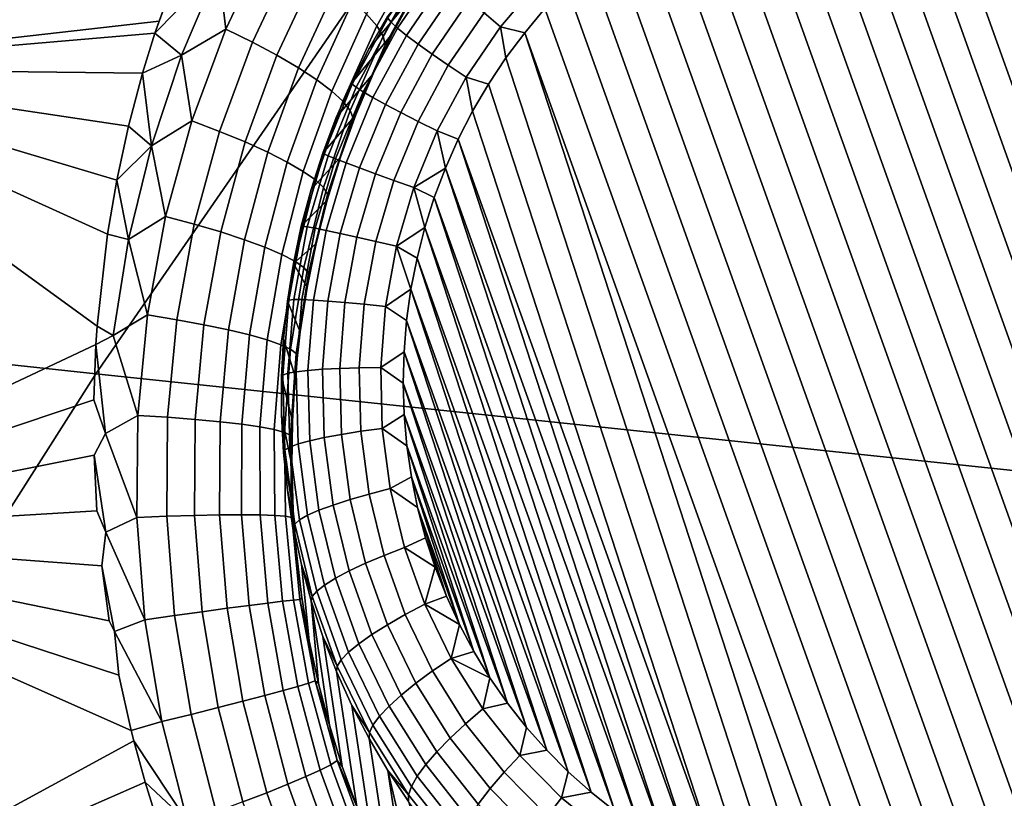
# Model space of a CAD drawing. Header units: metres. Extents: x -240 to 45, y -77 to 27.
# Tile 254 of 656: x -222.084 to -220.908, y 11.729 to 12.659. Entities that reach past the tile are written whole.
import ezdxf

# ---------------------------------------------------------------- set-up
doc = ezdxf.new("R2010")
doc.units = ezdxf.units.M
doc.layers.add('solid_102011X2', color=7, linetype='CONTINUOUS')

msp = doc.modelspace()

# ---------------------------------------------------------------- linework, layer by layer
at = {"layer": 'solid_102011X2'}
for points in [[(-221.817749, 12.882273, 273.739288), (-222.41478, 12.600269, 273.890045), (-222.76268, 12.947551, 273.888885), (-222.079865, 13.270885, 273.717346)], [(-221.577713, 12.83721, 297.343719), (-222.945587, 12.992463, 295.649323), (-223.368759, 12.383484, 295.929321), (-221.99292, 12.235579, 297.624512)], [(-221.870087, 12.777346, 273.764038), (-222.41478, 12.600269, 273.890045), (-221.817749, 12.882273, 273.739288)], [(-221.079605, 12.878542, 272.345306), (-220.66153, 11.710969, 272.12796), (-220.692184, 11.690645, 272.134918), (-221.115204, 12.87207, 272.354828)], [(-221.043549, 12.882897, 272.335449), (-220.631882, 11.73319, 272.121429), (-220.66153, 11.710969, 272.12796), (-221.079605, 12.878542, 272.345306)], [(-221.007324, 12.885077, 272.325348), (-220.603455, 11.757158, 272.115417), (-220.631882, 11.73319, 272.121429), (-221.043549, 12.882897, 272.335449)], [(-220.970978, 12.885069, 272.315033), (-220.576309, 11.782855, 272.109863), (-220.603455, 11.757158, 272.115417), (-221.007324, 12.885077, 272.325348)], [(-220.934784, 12.882864, 272.304596), (-220.550644, 11.81008, 272.104919), (-220.576309, 11.782855, 272.109863), (-220.970978, 12.885069, 272.315033)], [(-220.898773, 12.878467, 272.294006), (-220.526505, 11.838807, 272.100494), (-220.550644, 11.81008, 272.104919), (-220.934784, 12.882864, 272.304596)], [(-221.115204, 12.87207, 272.354828), (-220.692184, 11.690645, 272.134918), (-220.723755, 11.672229, 272.142334), (-221.150314, 12.863516, 272.364075)], [(-221.218277, 12.8405, 272.381409), (-221.184647, 12.853002, 272.372925), (-220.755981, 11.65582, 272.150085), (-220.78891, 11.641396, 272.158203)], [(-221.150314, 12.863516, 272.364075), (-220.723755, 11.672229, 272.142334), (-220.755981, 11.65582, 272.150085), (-221.184647, 12.853002, 272.372925)], [(-220.195267, 12.683364, 299.025146), (-221.577713, 12.83721, 297.343719), (-221.99292, 12.235579, 297.624512), (-220.602859, 12.089073, 299.306305)], [(-221.251221, 12.826075, 272.389526), (-221.218277, 12.8405, 272.381409), (-220.78891, 11.641396, 272.158203), (-220.82254, 11.628894, 272.166687)], [(-220.856888, 11.61838, 272.175507), (-221.283447, 12.809666, 272.397278), (-221.251221, 12.826075, 272.389526), (-220.82254, 11.628894, 272.166687)], [(-220.891998, 11.609825, 272.184753), (-221.315018, 12.79125, 272.404663), (-221.283447, 12.809666, 272.397278), (-220.856888, 11.61838, 272.175507)], [(-220.927597, 11.603354, 272.194305), (-221.345657, 12.770926, 272.411621), (-221.315018, 12.79125, 272.404663), (-220.891998, 11.609825, 272.184753)], [(-221.870087, 12.777346, 273.764038), (-221.895081, 12.717743, 273.776825), (-222.41478, 12.600269, 273.890045)], [(-220.963654, 11.598998, 272.204163), (-221.37532, 12.748705, 272.418152), (-221.345657, 12.770926, 272.411621), (-220.927597, 11.603354, 272.194305)], [(-221.84639, 12.720189, 273.763672), (-221.922211, 12.642408, 273.791687), (-221.895081, 12.717743, 273.776825), (-221.876373, 12.74765, 273.769196)], [(-221.84639, 12.720189, 273.763672), (-221.788406, 12.752219, 273.7388), (-221.837784, 12.647459, 273.763397)], [(-221.758087, 12.733479, 273.721252), (-221.805878, 12.631754, 273.745697), (-221.837784, 12.647459, 273.763397), (-221.788406, 12.752219, 273.7388)], [(-221.609543, 12.736597, 273.550812), (-221.657379, 12.651144, 273.575714), (-221.669434, 12.665095, 273.610901), (-221.620209, 12.752103, 273.585785)], [(-220.999863, 11.596819, 272.214233), (-221.403748, 12.724737, 272.424194), (-221.37532, 12.748705, 272.418152), (-220.963654, 11.598998, 272.204163)], [(-221.603287, 12.72324, 273.513916), (-221.649918, 12.638979, 273.538635), (-221.657379, 12.651144, 273.575714), (-221.609543, 12.736597, 273.550812)], [(-221.730576, 12.715081, 273.69928), (-221.776779, 12.616225, 273.723511), (-221.805878, 12.631754, 273.745697), (-221.758087, 12.733479, 273.721252)], [(-221.585541, 12.734122, 273.427948), (-221.644272, 12.663181, 272.641785), (-221.666824, 12.623809, 272.644836), (-221.613129, 12.688922, 273.442078)], [(-221.601547, 12.712268, 273.475769), (-221.647156, 12.628813, 273.500336), (-221.649918, 12.638979, 273.538635), (-221.603287, 12.72324, 273.513916)], [(-221.643997, 12.660472, 272.612823), (-221.593552, 12.734433, 272.604797), (-221.590485, 12.728382, 272.576508), (-221.640121, 12.655618, 272.584412)], [(-221.640121, 12.655618, 272.584412), (-221.590485, 12.728382, 272.576508), (-221.584106, 12.719967, 272.549377), (-221.632706, 12.648721, 272.557129)], [(-221.529251, 12.666897, 272.463593), (-221.480301, 12.72459, 272.45459), (-221.462662, 12.705547, 272.441437), (-221.509644, 12.650183, 272.450073)], [(-221.036224, 11.596827, 272.224548), (-221.430893, 12.69904, 272.429718), (-221.403748, 12.724737, 272.424194), (-220.999863, 11.596819, 272.214233)], [(-221.895081, 12.717743, 273.776825), (-221.917389, 12.656819, 273.788971), (-222.41478, 12.600269, 273.890045)], [(-221.890564, 12.6163, 273.786102), (-221.922211, 12.642408, 273.791687), (-221.84639, 12.720189, 273.763672)], [(-221.895081, 12.717743, 273.776825), (-221.922211, 12.642408, 273.791687), (-221.917389, 12.656819, 273.788971)], [(-221.890564, 12.6163, 273.786102), (-221.84639, 12.720189, 273.763672), (-221.837784, 12.647459, 273.763397)], [(-221.70636, 12.697347, 273.673248), (-221.751022, 12.601146, 273.697296), (-221.776779, 12.616225, 273.723511), (-221.730576, 12.715081, 273.69928)], [(-221.647156, 12.628813, 273.500336), (-221.601547, 12.712268, 273.475769), (-221.613129, 12.688922, 273.442078), (-221.638504, 12.64223, 273.455841)], [(-221.632706, 12.648721, 272.557129), (-221.584106, 12.719967, 272.549377), (-221.57457, 12.709367, 272.524017), (-221.621933, 12.639927, 272.531586)], [(-221.621933, 12.639927, 272.531586), (-221.57457, 12.709367, 272.524017), (-221.562057, 12.696805, 272.500977), (-221.608032, 12.629422, 272.508301)], [(-221.509644, 12.650183, 272.450073), (-221.462662, 12.705547, 272.441437), (-221.456558, 12.671815, 272.434692), (-221.480698, 12.643088, 272.439087)], [(-221.685852, 12.680586, 273.643616), (-221.729034, 12.58678, 273.66748), (-221.751022, 12.601146, 273.697296), (-221.70636, 12.697347, 273.673248)], [(-221.613129, 12.688922, 273.442078), (-221.666824, 12.623809, 272.644836), (-221.687317, 12.583278, 272.647217), (-221.638504, 12.64223, 273.455841)], [(-221.608032, 12.629422, 272.508301), (-221.562057, 12.696805, 272.500977), (-221.546844, 12.682548, 272.480682), (-221.591263, 12.617429, 272.487762)], [(-221.072418, 11.599031, 272.234985), (-221.456558, 12.671815, 272.434692), (-221.430893, 12.69904, 272.429718), (-221.036224, 11.596827, 272.224548)], [(-221.669434, 12.665095, 273.610901), (-221.711197, 12.57338, 273.634613), (-221.729034, 12.58678, 273.66748), (-221.685852, 12.680586, 273.643616)], [(-221.591263, 12.617429, 272.487762), (-221.546844, 12.682548, 272.480682), (-221.529251, 12.666897, 272.463593), (-221.572021, 12.604201, 272.470428)], [(-221.657379, 12.651144, 273.575714), (-221.697845, 12.561179, 273.599213), (-221.711197, 12.57338, 273.634613), (-221.669434, 12.665095, 273.610901)], [(-221.572021, 12.604201, 272.470428), (-221.529251, 12.666897, 272.463593), (-221.509644, 12.650183, 272.450073), (-221.55069, 12.590018, 272.456635)], [(-221.108429, 11.603429, 272.245575), (-221.480698, 12.643088, 272.439087), (-221.456558, 12.671815, 272.434692), (-221.072418, 11.599031, 272.234985)], [(-221.917389, 12.656819, 273.788971), (-221.922211, 12.642408, 273.791687), (-222.41478, 12.600269, 273.890045)], [(-221.643997, 12.660472, 272.612823), (-221.686554, 12.581478, 272.618225), (-221.666824, 12.623809, 272.644836), (-221.644272, 12.663181, 272.641785)], [(-221.686554, 12.581478, 272.618225), (-221.643997, 12.660472, 272.612823), (-221.640121, 12.655618, 272.584412), (-221.681976, 12.577902, 272.589722)], [(-221.681976, 12.577902, 272.589722), (-221.640121, 12.655618, 272.584412), (-221.632706, 12.648721, 272.557129), (-221.673706, 12.572626, 272.562317)], [(-221.922211, 12.642408, 273.791687), (-221.936996, 12.594606, 273.800415), (-222.41478, 12.600269, 273.890045)], [(-221.890564, 12.6163, 273.786102), (-221.936996, 12.594606, 273.800415), (-221.922211, 12.642408, 273.791687)], [(-221.890564, 12.6163, 273.786102), (-221.837784, 12.647459, 273.763397), (-221.878311, 12.537687, 273.785858)], [(-221.805878, 12.631754, 273.745697), (-221.845078, 12.525174, 273.768036), (-221.878311, 12.537687, 273.785858), (-221.837784, 12.647459, 273.763397)], [(-221.638504, 12.64223, 273.455841), (-221.687317, 12.583278, 272.647217), (-221.705688, 12.541708, 272.648895), (-221.661575, 12.594158, 273.469238)], [(-221.649918, 12.638979, 273.538635), (-221.689209, 12.550394, 273.561981), (-221.697845, 12.561179, 273.599213), (-221.657379, 12.651144, 273.575714)], [(-221.673706, 12.572626, 272.562317), (-221.632706, 12.648721, 272.557129), (-221.621933, 12.639927, 272.531586), (-221.661896, 12.565762, 272.536652)], [(-221.647156, 12.628813, 273.500336), (-221.638504, 12.64223, 273.455841), (-221.661575, 12.594158, 273.469238)], [(-221.55069, 12.590018, 272.456635), (-221.509644, 12.650183, 272.450073), (-221.503159, 12.61307, 272.442932), (-221.523911, 12.581791, 272.446167)], [(-221.509644, 12.650183, 272.450073), (-221.480698, 12.643088, 272.439087), (-221.503159, 12.61307, 272.442932)], [(-221.179047, 11.61868, 272.266907), (-221.503159, 12.61307, 272.442932), (-221.480698, 12.643088, 272.439087), (-221.143967, 11.609982, 272.256226)], [(-221.108429, 11.603429, 272.245575), (-221.143967, 11.609982, 272.256226), (-221.480698, 12.643088, 272.439087)], [(-221.776779, 12.616225, 273.723511), (-221.814636, 12.512688, 273.745758), (-221.845078, 12.525174, 273.768036), (-221.805878, 12.631754, 273.745697)], [(-221.647156, 12.628813, 273.500336), (-221.685425, 12.541212, 273.523499), (-221.689209, 12.550394, 273.561981), (-221.649918, 12.638979, 273.538635)], [(-221.661896, 12.565762, 272.536652), (-221.621933, 12.639927, 272.531586), (-221.608032, 12.629422, 272.508301), (-221.646805, 12.557454, 272.513214)], [(-221.646805, 12.557454, 272.513214), (-221.608032, 12.629422, 272.508301), (-221.591263, 12.617429, 272.487762), (-221.628738, 12.547878, 272.492493)], [(-221.686554, 12.581478, 272.618225), (-221.687317, 12.583278, 272.647217), (-221.666824, 12.623809, 272.644836)], [(-221.685425, 12.541212, 273.523499), (-221.647156, 12.628813, 273.500336), (-221.661575, 12.594158, 273.469238), (-221.682297, 12.544884, 273.482117)], [(-221.628738, 12.547878, 272.492493), (-221.591263, 12.617429, 272.487762), (-221.572021, 12.604201, 272.470428), (-221.608093, 12.537239, 272.474976)], [(-221.926498, 12.508111, 273.806366), (-221.936996, 12.594606, 273.800415), (-221.890564, 12.6163, 273.786102)], [(-221.926498, 12.508111, 273.806366), (-221.890564, 12.6163, 273.786102), (-221.878311, 12.537687, 273.785858)], [(-221.751022, 12.601146, 273.697296), (-221.787521, 12.500447, 273.719421), (-221.814636, 12.512688, 273.745758), (-221.776779, 12.616225, 273.723511)], [(-221.21347, 11.629476, 272.277557), (-221.523911, 12.581791, 272.446167), (-221.503159, 12.61307, 272.442932), (-221.179047, 11.61868, 272.266907)], [(-221.992722, 12.27094, 273.84494), (-222.476105, 12.043186, 273.965607), (-222.41478, 12.600269, 273.890045), (-221.991272, 12.292542, 273.842743)], [(-221.978989, 12.402344, 273.829895), (-221.991272, 12.292542, 273.842743), (-222.41478, 12.600269, 273.890045)], [(-221.967834, 12.467211, 273.820923), (-221.978989, 12.402344, 273.829895), (-222.41478, 12.600269, 273.890045)], [(-221.953812, 12.531393, 273.811066), (-221.967834, 12.467211, 273.820923), (-222.41478, 12.600269, 273.890045)], [(-221.936996, 12.594606, 273.800415), (-221.953812, 12.531393, 273.811066), (-222.41478, 12.600269, 273.890045)], [(-221.926498, 12.508111, 273.806366), (-221.953812, 12.531393, 273.811066), (-221.936996, 12.594606, 273.800415)], [(-221.729034, 12.58678, 273.66748), (-221.764221, 12.488667, 273.689453), (-221.787521, 12.500447, 273.719421), (-221.751022, 12.601146, 273.697296)], [(-221.661575, 12.594158, 273.469238), (-221.705688, 12.541708, 272.648895), (-221.721878, 12.499222, 272.649902), (-221.682297, 12.544884, 273.482117)], [(-221.608093, 12.537239, 272.474976), (-221.572021, 12.604201, 272.470428), (-221.55069, 12.590018, 272.456635), (-221.585312, 12.525759, 272.460999)], [(-221.711197, 12.57338, 273.634613), (-221.745132, 12.477554, 273.656433), (-221.764221, 12.488667, 273.689453), (-221.729034, 12.58678, 273.66748)], [(-221.686554, 12.581478, 272.618225), (-221.720718, 12.498376, 272.62088), (-221.705688, 12.541708, 272.648895), (-221.687317, 12.583278, 272.647217)], [(-221.585312, 12.525759, 272.460999), (-221.55069, 12.590018, 272.456635), (-221.542877, 12.549396, 272.448792), (-221.560028, 12.515944, 272.450836)], [(-221.55069, 12.590018, 272.456635), (-221.523911, 12.581791, 272.446167), (-221.542877, 12.549396, 272.448792)], [(-221.697845, 12.561179, 273.599213), (-221.730591, 12.467304, 273.620911), (-221.745132, 12.477554, 273.656433), (-221.711197, 12.57338, 273.634613)], [(-221.720718, 12.498376, 272.62088), (-221.686554, 12.581478, 272.618225), (-221.681976, 12.577902, 272.589722), (-221.715591, 12.496145, 272.592316)], [(-221.715591, 12.496145, 272.592316), (-221.681976, 12.577902, 272.589722), (-221.673706, 12.572626, 272.562317), (-221.706619, 12.492575, 272.56488)], [(-221.706619, 12.492575, 272.56488), (-221.673706, 12.572626, 272.562317), (-221.661896, 12.565762, 272.536652), (-221.69397, 12.48774, 272.539124)], [(-221.247208, 11.642347, 272.288239), (-221.542877, 12.549396, 272.448792), (-221.523911, 12.581791, 272.446167), (-221.21347, 11.629476, 272.277557)], [(-221.689209, 12.550394, 273.561981), (-221.720856, 12.458096, 273.583496), (-221.730591, 12.467304, 273.620911), (-221.697845, 12.561179, 273.599213)], [(-221.69397, 12.48774, 272.539124), (-221.661896, 12.565762, 272.536652), (-221.646805, 12.557454, 272.513214), (-221.677917, 12.481744, 272.515625)], [(-221.685425, 12.541212, 273.523499), (-221.716095, 12.45009, 273.544861), (-221.720856, 12.458096, 273.583496), (-221.689209, 12.550394, 273.561981)], [(-221.677917, 12.481744, 272.515625), (-221.646805, 12.557454, 272.513214), (-221.628738, 12.547878, 272.492493), (-221.658813, 12.474712, 272.494843)], [(-221.658813, 12.474712, 272.494843), (-221.628738, 12.547878, 272.492493), (-221.608093, 12.537239, 272.474976), (-221.637054, 12.466795, 272.477234)], [(-221.247208, 11.642347, 272.288239), (-221.560028, 12.515944, 272.450836), (-221.542877, 12.549396, 272.448792)], [(-221.926498, 12.508111, 273.806366), (-221.878311, 12.537687, 273.785858), (-221.909561, 12.423645, 273.805695)], [(-221.845078, 12.525174, 273.768036), (-221.875275, 12.414461, 273.787842), (-221.909561, 12.423645, 273.805695), (-221.878311, 12.537687, 273.785858)], [(-221.682297, 12.544884, 273.482117), (-221.721878, 12.499222, 272.649902), (-221.73584, 12.455941, 272.650208), (-221.700592, 12.494533, 273.494476)], [(-221.720718, 12.498376, 272.62088), (-221.721878, 12.499222, 272.649902), (-221.705688, 12.541708, 272.648895)], [(-221.685425, 12.541212, 273.523499), (-221.700592, 12.494533, 273.494476), (-221.716095, 12.45009, 273.544861)], [(-221.685425, 12.541212, 273.523499), (-221.682297, 12.544884, 273.482117), (-221.700592, 12.494533, 273.494476)], [(-221.637054, 12.466795, 272.477234), (-221.608093, 12.537239, 272.474976), (-221.585312, 12.525759, 272.460999), (-221.613098, 12.458159, 272.463165)], [(-221.926498, 12.508111, 273.806366), (-221.967834, 12.467211, 273.820923), (-221.953812, 12.531393, 273.811066)], [(-221.814636, 12.512688, 273.745758), (-221.843735, 12.405172, 273.765533), (-221.875275, 12.414461, 273.787842), (-221.845078, 12.525174, 273.768036)], [(-221.613098, 12.458159, 272.463165), (-221.585312, 12.525759, 272.460999), (-221.575287, 12.481544, 272.45224)], [(-221.585312, 12.525759, 272.460999), (-221.560028, 12.515944, 272.450836), (-221.575287, 12.481544, 272.45224)], [(-221.787521, 12.500447, 273.719421), (-221.815506, 12.39594, 273.739136), (-221.843735, 12.405172, 273.765533), (-221.814636, 12.512688, 273.745758)], [(-221.280121, 11.657257, 272.298828), (-221.575287, 12.481544, 272.45224), (-221.560028, 12.515944, 272.450836)], [(-221.247208, 11.642347, 272.288239), (-221.280121, 11.657257, 272.298828), (-221.560028, 12.515944, 272.450836)], [(-221.953796, 12.39629, 273.824127), (-221.967834, 12.467211, 273.820923), (-221.926498, 12.508111, 273.806366)], [(-221.953796, 12.39629, 273.824127), (-221.926498, 12.508111, 273.806366), (-221.909561, 12.423645, 273.805695)], [(-221.764221, 12.488667, 273.689453), (-221.791092, 12.386928, 273.709106), (-221.815506, 12.39594, 273.739136), (-221.787521, 12.500447, 273.719421)], [(-221.745132, 12.477554, 273.656433), (-221.77092, 12.378293, 273.675964), (-221.791092, 12.386928, 273.709106), (-221.764221, 12.488667, 273.689453)], [(-221.700592, 12.494533, 273.494476), (-221.73584, 12.455941, 272.650208), (-221.747528, 12.411996, 272.649811), (-221.716431, 12.443296, 273.506165)], [(-221.720718, 12.498376, 272.62088), (-221.746094, 12.412142, 272.620789), (-221.73584, 12.455941, 272.650208), (-221.721878, 12.499222, 272.649902)], [(-221.746094, 12.412142, 272.620789), (-221.720718, 12.498376, 272.62088), (-221.715591, 12.496145, 272.592316), (-221.740555, 12.411306, 272.592224)], [(-221.740555, 12.411306, 272.592224), (-221.715591, 12.496145, 272.592316), (-221.706619, 12.492575, 272.56488), (-221.731064, 12.409505, 272.564789)], [(-221.731064, 12.409505, 272.564789), (-221.706619, 12.492575, 272.56488), (-221.69397, 12.48774, 272.539124), (-221.717789, 12.406776, 272.539032)], [(-221.716095, 12.45009, 273.544861), (-221.700592, 12.494533, 273.494476), (-221.716431, 12.443296, 273.506165)], [(-221.730591, 12.467304, 273.620911), (-221.755341, 12.370187, 273.64035), (-221.77092, 12.378293, 273.675964), (-221.745132, 12.477554, 273.656433)], [(-221.717789, 12.406776, 272.539032), (-221.69397, 12.48774, 272.539124), (-221.677917, 12.481744, 272.515625), (-221.701035, 12.403178, 272.515533)], [(-221.701035, 12.403178, 272.515533), (-221.677917, 12.481744, 272.515625), (-221.658813, 12.474712, 272.494843), (-221.681152, 12.398787, 272.494751)], [(-221.613098, 12.458159, 272.463165), (-221.575287, 12.481544, 272.45224), (-221.588623, 12.446321, 272.453064)], [(-221.312119, 11.674149, 272.309326), (-221.588623, 12.446321, 272.453064), (-221.575287, 12.481544, 272.45224)], [(-221.280121, 11.657257, 272.298828), (-221.312119, 11.674149, 272.309326), (-221.575287, 12.481544, 272.45224)], [(-221.953796, 12.39629, 273.824127), (-221.978989, 12.402344, 273.829895), (-221.967834, 12.467211, 273.820923)], [(-221.720856, 12.458096, 273.583496), (-221.744629, 12.362752, 273.602814), (-221.755341, 12.370187, 273.64035), (-221.730591, 12.467304, 273.620911)], [(-221.681152, 12.398787, 272.494751), (-221.658813, 12.474712, 272.494843), (-221.637054, 12.466795, 272.477234), (-221.658569, 12.393695, 272.477142)], [(-221.658569, 12.393695, 272.477142), (-221.637054, 12.466795, 272.477234), (-221.613098, 12.458159, 272.463165), (-221.633743, 12.38801, 272.463074)], [(-221.746094, 12.412142, 272.620789), (-221.747528, 12.411996, 272.649811), (-221.73584, 12.455941, 272.650208)], [(-221.716095, 12.45009, 273.544861), (-221.738953, 12.356119, 273.564026), (-221.744629, 12.362752, 273.602814), (-221.720856, 12.458096, 273.583496)], [(-221.633743, 12.38801, 272.463074), (-221.613098, 12.458159, 272.463165), (-221.59996, 12.410361, 272.453217)], [(-221.613098, 12.458159, 272.463165), (-221.588623, 12.446321, 272.453064), (-221.59996, 12.410361, 272.453217)], [(-221.716431, 12.443296, 273.506165), (-221.747528, 12.411996, 272.649811), (-221.756927, 12.367514, 272.648712), (-221.729782, 12.391313, 273.517181)], [(-221.716095, 12.45009, 273.544861), (-221.729782, 12.391313, 273.517181), (-221.738953, 12.356119, 273.564026)], [(-221.716095, 12.45009, 273.544861), (-221.716431, 12.443296, 273.506165), (-221.729782, 12.391313, 273.517181)], [(-221.343094, 11.692989, 272.319702), (-221.59996, 12.410361, 272.453217), (-221.588623, 12.446321, 272.453064)], [(-221.312119, 11.674149, 272.309326), (-221.343094, 11.692989, 272.319702), (-221.588623, 12.446321, 272.453064)], [(-221.953796, 12.39629, 273.824127), (-221.909561, 12.423645, 273.805695), (-221.931122, 12.306134, 273.822449)], [(-221.875275, 12.414461, 273.787842), (-221.896057, 12.300396, 273.804688), (-221.931122, 12.306134, 273.822449), (-221.909561, 12.423645, 273.805695)], [(-221.843735, 12.405172, 273.765533), (-221.863693, 12.294438, 273.78241), (-221.896057, 12.300396, 273.804688), (-221.875275, 12.414461, 273.787842)], [(-221.746094, 12.412142, 272.620789), (-221.762375, 12.323785, 272.61792), (-221.756927, 12.367514, 272.648712), (-221.747528, 12.411996, 272.649811)], [(-221.762375, 12.323785, 272.61792), (-221.746094, 12.412142, 272.620789), (-221.740555, 12.411306, 272.592224), (-221.756577, 12.324379, 272.589417)], [(-221.756577, 12.324379, 272.589417), (-221.740555, 12.411306, 272.592224), (-221.731064, 12.409505, 272.564789), (-221.74675, 12.324391, 272.562042)], [(-221.74675, 12.324391, 272.562042), (-221.731064, 12.409505, 272.564789), (-221.717789, 12.406776, 272.539032), (-221.733078, 12.323821, 272.536346)], [(-221.733078, 12.323821, 272.536346), (-221.717789, 12.406776, 272.539032), (-221.701035, 12.403178, 272.515533), (-221.715881, 12.32268, 272.512909)], [(-221.633743, 12.38801, 272.463074), (-221.59996, 12.410361, 272.453217), (-221.609283, 12.37385, 272.452789)], [(-221.372894, 11.713675, 272.329895), (-221.609283, 12.37385, 272.452789), (-221.59996, 12.410361, 272.453217)], [(-221.343094, 11.692989, 272.319702), (-221.372894, 11.713675, 272.329895), (-221.59996, 12.410361, 272.453217)], [(-221.972137, 12.281539, 273.838959), (-221.991272, 12.292542, 273.842743), (-221.978989, 12.402344, 273.829895), (-221.953796, 12.39629, 273.824127)], [(-221.972137, 12.281539, 273.838959), (-221.953796, 12.39629, 273.824127), (-221.931122, 12.306134, 273.822449)], [(-221.815506, 12.39594, 273.739136), (-221.834625, 12.288366, 273.756012), (-221.863693, 12.294438, 273.78241), (-221.843735, 12.405172, 273.765533)], [(-221.791092, 12.386928, 273.709106), (-221.809326, 12.282288, 273.725983), (-221.834625, 12.288366, 273.756012), (-221.815506, 12.39594, 273.739136)], [(-221.715881, 12.32268, 272.512909), (-221.701035, 12.403178, 272.515533), (-221.681152, 12.398787, 272.494751), (-221.695496, 12.320994, 272.492218)], [(-221.695496, 12.320994, 272.492218), (-221.681152, 12.398787, 272.494751), (-221.658569, 12.393695, 272.477142), (-221.672363, 12.318797, 272.474731)], [(-221.99292, 12.235579, 297.624512), (-223.368759, 12.383484, 295.929321), (-223.771255, 11.75565, 296.195587), (-222.387833, 11.615309, 297.891541)], [(-221.77092, 12.378293, 273.675964), (-221.788284, 12.276308, 273.69281), (-221.809326, 12.282288, 273.725983), (-221.791092, 12.386928, 273.709106)], [(-221.740616, 12.338768, 273.527344), (-221.729782, 12.391313, 273.517181), (-221.756927, 12.367514, 272.648712)], [(-221.738953, 12.356119, 273.564026), (-221.729782, 12.391313, 273.517181), (-221.740616, 12.338768, 273.527344)], [(-221.672363, 12.318797, 272.474731), (-221.658569, 12.393695, 272.477142), (-221.633743, 12.38801, 272.463074), (-221.646988, 12.316135, 272.460754)], [(-221.646988, 12.316135, 272.460754), (-221.633743, 12.38801, 272.463074), (-221.616547, 12.336847, 272.451721)], [(-221.633743, 12.38801, 272.463074), (-221.609283, 12.37385, 272.452789), (-221.616547, 12.336847, 272.451721)], [(-221.755341, 12.370187, 273.64035), (-221.771835, 12.270533, 273.657104), (-221.788284, 12.276308, 273.69281), (-221.77092, 12.378293, 273.675964)], [(-221.744629, 12.362752, 273.602814), (-221.760269, 12.265063, 273.619507), (-221.771835, 12.270533, 273.657104), (-221.755341, 12.370187, 273.64035)], [(-221.401474, 11.73618, 272.339905), (-221.616547, 12.336847, 272.451721), (-221.609283, 12.37385, 272.452789)], [(-221.372894, 11.713675, 272.329895), (-221.401474, 11.73618, 272.339905), (-221.609283, 12.37385, 272.452789)], [(-221.740616, 12.338768, 273.527344), (-221.756927, 12.367514, 272.648712), (-221.764008, 12.322624, 272.646912), (-221.748932, 12.285805, 273.536682)], [(-221.762375, 12.323785, 272.61792), (-221.764008, 12.322624, 272.646912), (-221.756927, 12.367514, 272.648712)], [(-221.738953, 12.356119, 273.564026), (-221.753815, 12.259995, 273.580627), (-221.760269, 12.265063, 273.619507), (-221.744629, 12.362752, 273.602814)], [(-221.738953, 12.356119, 273.564026), (-221.748932, 12.285805, 273.536682), (-221.753815, 12.259995, 273.580627)], [(-221.738953, 12.356119, 273.564026), (-221.740616, 12.338768, 273.527344), (-221.748932, 12.285805, 273.536682)], [(-221.646988, 12.316135, 272.460754), (-221.616547, 12.336847, 272.451721), (-221.621735, 12.29957, 272.450012)], [(-221.42865, 11.760367, 272.34967), (-221.621735, 12.29957, 272.450012), (-221.616547, 12.336847, 272.451721)], [(-221.401474, 11.73618, 272.339905), (-221.42865, 11.760367, 272.34967), (-221.616547, 12.336847, 272.451721)], [(-221.769379, 12.234343, 272.612335), (-221.762375, 12.323785, 272.61792), (-221.756577, 12.324379, 272.589417), (-221.763458, 12.236384, 272.583923)], [(-221.762375, 12.323785, 272.61792), (-221.769379, 12.234343, 272.612335), (-221.768723, 12.277459, 272.64444), (-221.764008, 12.322624, 272.646912)], [(-221.763458, 12.236384, 272.583923), (-221.756577, 12.324379, 272.589417), (-221.74675, 12.324391, 272.562042), (-221.753494, 12.238232, 272.556641)], [(-221.753494, 12.238232, 272.556641), (-221.74675, 12.324391, 272.562042), (-221.733078, 12.323821, 272.536346), (-221.739655, 12.239846, 272.531128)], [(-221.739655, 12.239846, 272.531128), (-221.733078, 12.323821, 272.536346), (-221.715881, 12.32268, 272.512909), (-221.72226, 12.241194, 272.507843)], [(-221.748932, 12.285805, 273.536682), (-221.764008, 12.322624, 272.646912), (-221.768723, 12.277459, 272.64444), (-221.75473, 12.232611, 273.545105)], [(-221.72226, 12.241194, 272.507843), (-221.715881, 12.32268, 272.512909), (-221.695496, 12.320994, 272.492218), (-221.70166, 12.242245, 272.487305)], [(-221.70166, 12.242245, 272.487305), (-221.695496, 12.320994, 272.492218), (-221.672363, 12.318797, 272.474731), (-221.678299, 12.242977, 272.470001)], [(-221.678299, 12.242977, 272.470001), (-221.672363, 12.318797, 272.474731), (-221.646988, 12.316135, 272.460754), (-221.652679, 12.243377, 272.456207)], [(-221.652679, 12.243377, 272.456207), (-221.646988, 12.316135, 272.460754), (-221.621735, 12.29957, 272.450012), (-221.624802, 12.262053, 272.447723)], [(-221.972137, 12.281539, 273.838959), (-221.931122, 12.306134, 273.822449), (-221.942627, 12.186033, 273.835754)], [(-221.896057, 12.300396, 273.804688), (-221.907089, 12.183829, 273.818146), (-221.942627, 12.186033, 273.835754), (-221.931122, 12.306134, 273.822449)], [(-221.863693, 12.294438, 273.78241), (-221.874191, 12.181314, 273.79599), (-221.907089, 12.183829, 273.818146), (-221.896057, 12.300396, 273.804688)], [(-221.972137, 12.281539, 273.838959), (-221.992722, 12.27094, 273.84494), (-221.991272, 12.292542, 273.842743)], [(-221.834625, 12.288366, 273.756012), (-221.844543, 12.178532, 273.769684), (-221.874191, 12.181314, 273.79599), (-221.863693, 12.294438, 273.78241)], [(-221.809326, 12.282288, 273.725983), (-221.818634, 12.175531, 273.739685), (-221.844543, 12.178532, 273.769684), (-221.834625, 12.288366, 273.756012)], [(-221.454422, 11.786216, 272.359161), (-221.624802, 12.262053, 272.447723), (-221.621735, 12.29957, 272.450012)], [(-221.42865, 11.760367, 272.34967), (-221.454422, 11.786216, 272.359161), (-221.621735, 12.29957, 272.450012)], [(-221.942627, 12.186033, 273.835754), (-221.981216, 12.164644, 273.850555), (-221.992722, 12.27094, 273.84494), (-221.972137, 12.281539, 273.838959)], [(-221.788284, 12.276308, 273.69281), (-221.796951, 12.172366, 273.706543), (-221.818634, 12.175531, 273.739685), (-221.809326, 12.282288, 273.725983)], [(-221.771835, 12.270533, 273.657104), (-221.779846, 12.16909, 273.670837), (-221.796951, 12.172366, 273.706543), (-221.788284, 12.276308, 273.69281)], [(-221.75473, 12.232611, 273.545105), (-221.768723, 12.277459, 272.64444), (-221.771088, 12.232153, 272.641266), (-221.758026, 12.179328, 273.552551)], [(-221.769379, 12.234343, 272.612335), (-221.771088, 12.232153, 272.641266), (-221.768723, 12.277459, 272.64444)], [(-221.753815, 12.259995, 273.580627), (-221.748932, 12.285805, 273.536682), (-221.75473, 12.232611, 273.545105)], [(-221.992722, 12.27094, 273.84494), (-221.99527, 12.204728, 273.850891), (-222.476105, 12.043186, 273.965607)], [(-221.981216, 12.164644, 273.850555), (-221.99527, 12.204728, 273.850891), (-221.992722, 12.27094, 273.84494)], [(-221.760269, 12.265063, 273.619507), (-221.767624, 12.165761, 273.633179), (-221.779846, 12.16909, 273.670837), (-221.771835, 12.270533, 273.657104)], [(-221.753815, 12.259995, 273.580627), (-221.760513, 12.162438, 273.594238), (-221.767624, 12.165761, 273.633179), (-221.760269, 12.265063, 273.619507)], [(-221.760513, 12.162438, 273.594238), (-221.753815, 12.259995, 273.580627), (-221.75473, 12.232611, 273.545105), (-221.758026, 12.179328, 273.552551)], [(-221.652679, 12.243377, 272.456207), (-221.624802, 12.262053, 272.447723), (-221.625778, 12.224517, 272.444824)], [(-221.478622, 11.813571, 272.368317), (-221.625778, 12.224517, 272.444824), (-221.624802, 12.262053, 272.447723)], [(-221.454422, 11.786216, 272.359161), (-221.478622, 11.813571, 272.368317), (-221.624802, 12.262053, 272.447723)], [(-221.737442, 12.155836, 272.523376), (-221.739655, 12.239846, 272.531128), (-221.72226, 12.241194, 272.507843), (-221.720108, 12.159672, 272.500336)], [(-221.720108, 12.159672, 272.500336), (-221.72226, 12.241194, 272.507843), (-221.70166, 12.242245, 272.487305), (-221.699585, 12.163462, 272.480072)], [(-221.699585, 12.163462, 272.480072), (-221.70166, 12.242245, 272.487305), (-221.678299, 12.242977, 272.470001), (-221.6763, 12.167127, 272.463013)], [(-221.6763, 12.167127, 272.463013), (-221.678299, 12.242977, 272.470001), (-221.652679, 12.243377, 272.456207), (-221.650757, 12.170588, 272.449524)], [(-221.650757, 12.170588, 272.449524), (-221.652679, 12.243377, 272.456207), (-221.625778, 12.224517, 272.444824), (-221.624619, 12.186989, 272.441315)], [(-220.602859, 12.089073, 299.306305), (-221.99292, 12.235579, 297.624512), (-222.387833, 11.615309, 297.891541), (-220.990524, 11.476347, 299.57373)], [(-221.769379, 12.234343, 272.612335), (-221.767014, 12.144862, 272.604095), (-221.771072, 12.186836, 272.637421), (-221.771088, 12.232153, 272.641266)], [(-221.758026, 12.179328, 273.552551), (-221.771088, 12.232153, 272.641266), (-221.771072, 12.186836, 272.637421), (-221.758835, 12.126124, 273.55899)], [(-221.767014, 12.144862, 272.604095), (-221.769379, 12.234343, 272.612335), (-221.763458, 12.236384, 272.583923), (-221.761139, 12.148352, 272.575806)], [(-221.761139, 12.148352, 272.575806), (-221.763458, 12.236384, 272.583923), (-221.753494, 12.238232, 272.556641), (-221.751205, 12.152036, 272.548706)], [(-221.751205, 12.152036, 272.548706), (-221.753494, 12.238232, 272.556641), (-221.739655, 12.239846, 272.531128), (-221.737442, 12.155836, 272.523376)], [(-221.501236, 11.842413, 272.377197), (-221.624619, 12.186989, 272.441315), (-221.625778, 12.224517, 272.444824)], [(-221.478622, 11.813571, 272.368317), (-221.501236, 11.842413, 272.377197), (-221.625778, 12.224517, 272.444824)], [(-221.981216, 12.164644, 273.850555), (-221.994934, 12.138486, 273.855774), (-222.476105, 12.043186, 273.965607), (-221.99527, 12.204728, 273.850891)], [(-221.981216, 12.164644, 273.850555), (-221.942627, 12.186033, 273.835754), (-221.943787, 12.06434, 273.845184)], [(-221.907089, 12.183829, 273.818146), (-221.908081, 12.065731, 273.827789), (-221.943787, 12.06434, 273.845184), (-221.942627, 12.186033, 273.835754)], [(-221.874191, 12.181314, 273.79599), (-221.874969, 12.06674, 273.805847), (-221.908081, 12.065731, 273.827789), (-221.907089, 12.183829, 273.818146)], [(-221.758835, 12.126124, 273.55899), (-221.771072, 12.186836, 272.637421), (-221.768692, 12.141644, 272.632935), (-221.757217, 12.073135, 273.564423)], [(-221.767014, 12.144862, 272.604095), (-221.768692, 12.141644, 272.632935), (-221.771072, 12.186836, 272.637421)], [(-221.650757, 12.170588, 272.449524), (-221.624619, 12.186989, 272.441315), (-221.621368, 12.149692, 272.437256)], [(-221.522141, 11.872575, 272.385651), (-221.621368, 12.149692, 272.437256), (-221.624619, 12.186989, 272.441315)], [(-221.501236, 11.842413, 272.377197), (-221.522141, 11.872575, 272.385651), (-221.624619, 12.186989, 272.441315)], [(-221.844543, 12.178532, 273.769684), (-221.845047, 12.067347, 273.779724), (-221.874969, 12.06674, 273.805847), (-221.874191, 12.181314, 273.79599)], [(-221.818634, 12.175531, 273.739685), (-221.818817, 12.067541, 273.749878), (-221.845047, 12.067347, 273.779724), (-221.844543, 12.178532, 273.769684)], [(-221.796951, 12.172366, 273.706543), (-221.796738, 12.06732, 273.716827), (-221.818817, 12.067541, 273.749878), (-221.818634, 12.175531, 273.739685)], [(-221.779846, 12.16909, 273.670837), (-221.779221, 12.066687, 273.681183), (-221.796738, 12.06732, 273.716827), (-221.796951, 12.172366, 273.706543)], [(-221.760513, 12.162438, 273.594238), (-221.758026, 12.179328, 273.552551), (-221.758835, 12.126124, 273.55899)], [(-221.666382, 12.092134, 272.453857), (-221.6763, 12.167127, 272.463013), (-221.650757, 12.170588, 272.449524), (-221.641235, 12.098622, 272.440735)], [(-221.641235, 12.098622, 272.440735), (-221.650757, 12.170588, 272.449524), (-221.621368, 12.149692, 272.437256), (-221.616013, 12.11266, 272.432587)], [(-221.943787, 12.06434, 273.845184), (-221.980789, 12.046476, 273.858551), (-221.994934, 12.138486, 273.855774), (-221.981216, 12.164644, 273.850555)], [(-221.767624, 12.165761, 273.633179), (-221.766556, 12.065653, 273.643524), (-221.779221, 12.066687, 273.681183), (-221.779846, 12.16909, 273.670837)], [(-221.760513, 12.162438, 273.594238), (-221.758972, 12.064237, 273.604553), (-221.766556, 12.065653, 273.643524), (-221.767624, 12.165761, 273.633179)], [(-221.758972, 12.064237, 273.604553), (-221.760513, 12.162438, 273.594238), (-221.758835, 12.126124, 273.55899), (-221.757217, 12.073135, 273.564423)], [(-221.726456, 12.072776, 272.513245), (-221.737442, 12.155836, 272.523376), (-221.720108, 12.159672, 272.500336), (-221.709442, 12.079072, 272.490479)], [(-221.709442, 12.079072, 272.490479), (-221.720108, 12.159672, 272.500336), (-221.699585, 12.163462, 272.480072), (-221.689285, 12.08557, 272.470551)], [(-221.689285, 12.08557, 272.470551), (-221.699585, 12.163462, 272.480072), (-221.6763, 12.167127, 272.463013), (-221.666382, 12.092134, 272.453857)], [(-221.75531, 12.056394, 272.593292), (-221.767014, 12.144862, 272.604095), (-221.761139, 12.148352, 272.575806), (-221.749634, 12.061316, 272.565186)], [(-221.749634, 12.061316, 272.565186), (-221.761139, 12.148352, 272.575806), (-221.751205, 12.152036, 272.548706), (-221.739944, 12.066814, 272.5383)], [(-221.739944, 12.066814, 272.5383), (-221.751205, 12.152036, 272.548706), (-221.737442, 12.155836, 272.523376), (-221.726456, 12.072776, 272.513245)], [(-221.541306, 11.904021, 272.393768), (-221.616013, 12.11266, 272.432587), (-221.621368, 12.149692, 272.437256)], [(-221.522141, 11.872575, 272.385651), (-221.541306, 11.904021, 272.393768), (-221.621368, 12.149692, 272.437256)], [(-221.994934, 12.138486, 273.855774), (-221.99176, 12.072265, 273.859558), (-222.476105, 12.043186, 273.965607)], [(-221.980789, 12.046476, 273.858551), (-221.99176, 12.072265, 273.859558), (-221.994934, 12.138486, 273.855774)], [(-221.767014, 12.144862, 272.604095), (-221.75531, 12.056394, 272.593292), (-221.763962, 12.096706, 272.627777), (-221.768692, 12.141644, 272.632935)], [(-221.757217, 12.073135, 273.564423), (-221.768692, 12.141644, 272.632935), (-221.763962, 12.096706, 272.627777), (-221.753174, 12.020503, 273.568726)], [(-221.641235, 12.098622, 272.440735), (-221.616013, 12.11266, 272.432587), (-221.608566, 12.076097, 272.427399)], [(-221.558609, 11.936587, 272.401428), (-221.608566, 12.076097, 272.427399), (-221.616013, 12.11266, 272.432587)], [(-221.541306, 11.904021, 272.393768), (-221.558609, 11.936587, 272.401428), (-221.616013, 12.11266, 272.432587)], [(-221.753174, 12.020503, 273.568726), (-221.763962, 12.096706, 272.627777), (-221.756866, 12.052157, 272.622009), (-221.74678, 11.968357, 273.57196)], [(-221.75531, 12.056394, 272.593292), (-221.756866, 12.052157, 272.622009), (-221.763962, 12.096706, 272.627777)], [(-221.670883, 12.009482, 272.458893), (-221.689285, 12.08557, 272.470551), (-221.666382, 12.092134, 272.453857), (-221.648666, 12.018877, 272.442627)], [(-221.648666, 12.018877, 272.442627), (-221.666382, 12.092134, 272.453857), (-221.641235, 12.098622, 272.440735), (-221.624237, 12.028323, 272.429962)], [(-221.624237, 12.028323, 272.429962), (-221.641235, 12.098622, 272.440735), (-221.608566, 12.076097, 272.427399), (-221.599075, 12.04007, 272.421661)], [(-219.200317, 11.944119, 300.975555), (-220.602859, 12.089073, 299.306305), (-220.990524, 11.476347, 299.57373), (-219.58107, 11.3389, 301.243042)], [(-221.706833, 11.991639, 272.500793), (-221.726456, 12.072776, 272.513245), (-221.709442, 12.079072, 272.490479), (-221.690414, 12.000339, 272.478424)], [(-221.690414, 12.000339, 272.478424), (-221.709442, 12.079072, 272.490479), (-221.689285, 12.08557, 272.470551), (-221.670883, 12.009482, 272.458893)], [(-221.980789, 12.046476, 273.858551), (-221.985733, 12.006354, 273.862152), (-222.476105, 12.043186, 273.965607), (-221.99176, 12.072265, 273.859558)], [(-221.908081, 12.065731, 273.827789), (-221.898834, 11.947119, 273.833313), (-221.934357, 11.942101, 273.850372), (-221.943787, 12.06434, 273.845184)], [(-221.874969, 12.06674, 273.805847), (-221.865829, 11.951698, 273.811646), (-221.898834, 11.947119, 273.833313), (-221.908081, 12.065731, 273.827789)], [(-221.845047, 12.067347, 273.779724), (-221.835938, 11.955761, 273.785797), (-221.865829, 11.951698, 273.811646), (-221.874969, 12.06674, 273.805847)], [(-221.818817, 12.067541, 273.749878), (-221.809692, 11.959233, 273.756165), (-221.835938, 11.955761, 273.785797), (-221.845047, 12.067347, 273.779724)], [(-221.796738, 12.06732, 273.716827), (-221.787537, 11.962055, 273.723297), (-221.809692, 11.959233, 273.756165), (-221.818817, 12.067541, 273.749878)], [(-221.779221, 12.066687, 273.681183), (-221.769867, 11.964178, 273.687775), (-221.787537, 11.962055, 273.723297), (-221.796738, 12.06732, 273.716827)], [(-221.766556, 12.065653, 273.643524), (-221.756989, 11.965563, 273.650208), (-221.769867, 11.964178, 273.687775), (-221.779221, 12.066687, 273.681183)], [(-221.758972, 12.064237, 273.604553), (-221.74913, 11.966187, 273.611267), (-221.756989, 11.965563, 273.650208), (-221.766556, 12.065653, 273.643524)], [(-221.758972, 12.064237, 273.604553), (-221.757217, 12.073135, 273.564423), (-221.753174, 12.020503, 273.568726)], [(-221.72908, 11.976295, 272.552155), (-221.749634, 12.061316, 272.565186), (-221.739944, 12.066814, 272.5383), (-221.719818, 11.983567, 272.525574)], [(-221.719818, 11.983567, 272.525574), (-221.739944, 12.066814, 272.5383), (-221.726456, 12.072776, 272.513245), (-221.706833, 11.991639, 272.500793)], [(-221.574066, 11.970208, 272.40863), (-221.599075, 12.04007, 272.421661), (-221.608566, 12.076097, 272.427399)], [(-221.558609, 11.936587, 272.401428), (-221.574066, 11.970208, 272.40863), (-221.608566, 12.076097, 272.427399)], [(-221.980789, 12.046476, 273.858551), (-221.943787, 12.06434, 273.845184), (-221.934357, 11.942101, 273.850372)], [(-221.74913, 11.966187, 273.611267), (-221.758972, 12.064237, 273.604553), (-221.753174, 12.020503, 273.568726), (-221.74678, 11.968357, 273.57196)], [(-221.75531, 12.056394, 272.593292), (-221.734421, 11.969974, 272.580048), (-221.747452, 12.008127, 272.615601), (-221.756866, 12.052157, 272.622009)], [(-221.734421, 11.969974, 272.580048), (-221.75531, 12.056394, 272.593292), (-221.749634, 12.061316, 272.565186), (-221.72908, 11.976295, 272.552155)], [(-221.950668, 11.810006, 273.862732), (-221.947556, 11.797592, 273.862366), (-222.472916, 11.511804, 273.995758), (-222.476105, 12.043186, 273.965607)], [(-221.965347, 11.87586, 273.86377), (-221.950668, 11.810006, 273.862732), (-222.476105, 12.043186, 273.965607)], [(-221.970673, 11.927941, 273.862701), (-221.965347, 11.87586, 273.86377), (-222.476105, 12.043186, 273.965607), (-221.976913, 11.940804, 273.863556)], [(-221.985733, 12.006354, 273.862152), (-221.976913, 11.940804, 273.863556), (-222.476105, 12.043186, 273.965607)], [(-221.934357, 11.942101, 273.850372), (-221.970673, 11.927941, 273.862701), (-221.985733, 12.006354, 273.862152), (-221.980789, 12.046476, 273.858551)], [(-221.74678, 11.968357, 273.57196), (-221.756866, 12.052157, 272.622009), (-221.747452, 12.008127, 272.615601), (-221.738083, 11.916829, 273.574036)], [(-221.624237, 12.028323, 272.429962), (-221.599075, 12.04007, 272.421661), (-221.587555, 12.004739, 272.415405)], [(-221.574066, 11.970208, 272.40863), (-221.587555, 12.004739, 272.415405), (-221.599075, 12.04007, 272.421661)], [(-221.644608, 11.93609, 272.445251), (-221.670883, 12.009482, 272.458893), (-221.648666, 12.018877, 272.442627), (-221.623367, 11.948215, 272.429474)], [(-221.623367, 11.948215, 272.429474), (-221.648666, 12.018877, 272.442627), (-221.624237, 12.028323, 272.429962), (-221.59996, 11.960514, 272.417328)], [(-221.59996, 11.960514, 272.417328), (-221.624237, 12.028323, 272.429962), (-221.587555, 12.004739, 272.415405)], [(-221.970673, 11.927941, 273.862701), (-221.976913, 11.940804, 273.863556), (-221.985733, 12.006354, 273.862152)], [(-221.738083, 11.916829, 273.574036), (-221.747452, 12.008127, 272.615601), (-221.735733, 11.964745, 272.608612), (-221.727127, 11.866027, 273.575012)], [(-221.734421, 11.969974, 272.580048), (-221.735733, 11.964745, 272.608612), (-221.747452, 12.008127, 272.615601)], [(-221.663208, 11.924396, 272.464294), (-221.690414, 12.000339, 272.478424), (-221.670883, 12.009482, 272.458893), (-221.644608, 11.93609, 272.445251)], [(-221.678818, 11.913377, 272.486237), (-221.706833, 11.991639, 272.500793), (-221.690414, 12.000339, 272.478424), (-221.663208, 11.924396, 272.464294)], [(-221.59996, 11.960514, 272.417328), (-221.587555, 12.004739, 272.415405), (-221.574066, 11.970208, 272.40863)], [(-221.699707, 11.894285, 272.536896), (-221.72908, 11.976295, 272.552155), (-221.719818, 11.983567, 272.525574), (-221.691071, 11.903269, 272.51062)], [(-221.691071, 11.903269, 272.51062), (-221.719818, 11.983567, 272.525574), (-221.706833, 11.991639, 272.500793), (-221.678818, 11.913377, 272.486237)], [(-221.704575, 11.886616, 272.564545), (-221.734421, 11.969974, 272.580048), (-221.72908, 11.976295, 272.552155), (-221.699707, 11.894285, 272.536896)], [(-221.809692, 11.959233, 273.756165), (-221.791199, 11.851602, 273.758301), (-221.817154, 11.844808, 273.787628), (-221.835938, 11.955761, 273.785797)], [(-221.787537, 11.962055, 273.723297), (-221.769272, 11.857526, 273.725708), (-221.791199, 11.851602, 273.758301), (-221.809692, 11.959233, 273.756165)], [(-221.769867, 11.964178, 273.687775), (-221.75174, 11.862476, 273.690399), (-221.769272, 11.857526, 273.725708), (-221.787537, 11.962055, 273.723297)], [(-221.756989, 11.965563, 273.650208), (-221.738922, 11.866365, 273.652985), (-221.75174, 11.862476, 273.690399), (-221.769867, 11.964178, 273.687775)], [(-221.74913, 11.966187, 273.611267), (-221.731033, 11.869125, 273.614136), (-221.738922, 11.866365, 273.652985), (-221.756989, 11.965563, 273.650208)], [(-221.74913, 11.966187, 273.611267), (-221.74678, 11.968357, 273.57196), (-221.738083, 11.916829, 273.574036)], [(-221.74913, 11.966187, 273.611267), (-221.738083, 11.916829, 273.574036), (-221.731033, 11.869125, 273.614136)], [(-221.734421, 11.969974, 272.580048), (-221.704575, 11.886616, 272.564545), (-221.721741, 11.922136, 272.601044), (-221.735733, 11.964745, 272.608612)], [(-221.713959, 11.816051, 273.57486), (-221.735733, 11.964745, 272.608612), (-221.721741, 11.922136, 272.601044), (-221.698639, 11.766998, 273.573578)], [(-221.713959, 11.816051, 273.57486), (-221.727127, 11.866027, 273.575012), (-221.735733, 11.964745, 272.608612)], [(-221.590775, 11.880979, 272.414551), (-221.623367, 11.948215, 272.429474), (-221.59996, 11.960514, 272.417328), (-221.56868, 11.895991, 272.403015)], [(-221.59996, 11.960514, 272.417328), (-221.574066, 11.970208, 272.40863), (-221.558609, 11.936587, 272.401428)], [(-221.56868, 11.895991, 272.403015), (-221.59996, 11.960514, 272.417328), (-221.558609, 11.936587, 272.401428)], [(-221.898834, 11.947119, 273.833313), (-221.879211, 11.829099, 273.834381), (-221.914246, 11.820459, 273.851044), (-221.934357, 11.942101, 273.850372)], [(-221.865829, 11.951698, 273.811646), (-221.846664, 11.837262, 273.813141), (-221.879211, 11.829099, 273.834381), (-221.898834, 11.947119, 273.833313)], [(-221.835938, 11.955761, 273.785797), (-221.817154, 11.844808, 273.787628), (-221.846664, 11.837262, 273.813141), (-221.865829, 11.951698, 273.811646)], [(-221.610748, 11.866255, 272.429718), (-221.644608, 11.93609, 272.445251), (-221.623367, 11.948215, 272.429474), (-221.590775, 11.880979, 272.414551)], [(-221.970673, 11.927941, 273.862701), (-221.934357, 11.942101, 273.850372), (-221.914246, 11.820459, 273.851044)], [(-221.628189, 11.852132, 272.448242), (-221.663208, 11.924396, 272.464294), (-221.644608, 11.93609, 272.445251), (-221.610748, 11.866255, 272.429718)], [(-221.56868, 11.895991, 272.403015), (-221.558609, 11.936587, 272.401428), (-221.541306, 11.904021, 272.393768)], [(-221.914246, 11.820459, 273.851044), (-221.950668, 11.810006, 273.862732), (-221.965347, 11.87586, 273.86377), (-221.970673, 11.927941, 273.862701)], [(-221.642715, 11.838907, 272.469696), (-221.678818, 11.913377, 272.486237), (-221.663208, 11.924396, 272.464294), (-221.628189, 11.852132, 272.448242)], [(-221.731033, 11.869125, 273.614136), (-221.738083, 11.916829, 273.574036), (-221.727127, 11.866027, 273.575012)], [(-221.698639, 11.766998, 273.573578), (-221.721741, 11.922136, 272.601044), (-221.705536, 11.880428, 272.592926), (-221.681213, 11.718966, 273.571136)], [(-221.704575, 11.886616, 272.564545), (-221.705536, 11.880428, 272.592926), (-221.721741, 11.922136, 272.601044)], [(-221.654022, 11.826862, 272.493652), (-221.691071, 11.903269, 272.51062), (-221.678818, 11.913377, 272.486237), (-221.642715, 11.838907, 272.469696)], [(-221.66188, 11.816251, 272.519562), (-221.699707, 11.894285, 272.536896), (-221.691071, 11.903269, 272.51062), (-221.654022, 11.826862, 272.493652)], [(-221.56868, 11.895991, 272.403015), (-221.541306, 11.904021, 272.393768), (-221.522141, 11.872575, 272.385651)], [(-221.666122, 11.807298, 272.546936), (-221.704575, 11.886616, 272.564545), (-221.699707, 11.894285, 272.536896), (-221.66188, 11.816251, 272.519562)], [(-221.55127, 11.817954, 272.39801), (-221.590775, 11.880979, 272.414551), (-221.56868, 11.895991, 272.403015), (-221.530777, 11.835511, 272.387146)], [(-221.530777, 11.835511, 272.387146), (-221.56868, 11.895991, 272.403015), (-221.522141, 11.872575, 272.385651)], [(-221.704575, 11.886616, 272.564545), (-221.666122, 11.807298, 272.546936), (-221.687149, 11.839743, 272.584259), (-221.705536, 11.880428, 272.592926)], [(-221.681213, 11.718966, 273.571136), (-221.705536, 11.880428, 272.592926), (-221.687149, 11.839743, 272.584259), (-221.661758, 11.672029, 273.567596)], [(-221.569717, 11.800795, 272.412567), (-221.610748, 11.866255, 272.429718), (-221.590775, 11.880979, 272.414551), (-221.55127, 11.817954, 272.39801)], [(-221.738922, 11.866365, 273.652985), (-221.712418, 11.76898, 273.651672), (-221.724915, 11.762547, 273.688843), (-221.75174, 11.862476, 273.690399)], [(-221.731033, 11.869125, 273.614136), (-221.704758, 11.773929, 273.613007), (-221.712418, 11.76898, 273.651672), (-221.738922, 11.866365, 273.652985)], [(-221.731033, 11.869125, 273.614136), (-221.727127, 11.866027, 273.575012), (-221.713959, 11.816051, 273.57486)], [(-221.731033, 11.869125, 273.614136), (-221.713959, 11.816051, 273.57486), (-221.704758, 11.773929, 273.613007)], [(-221.585724, 11.784395, 272.430481), (-221.628189, 11.852132, 272.448242), (-221.610748, 11.866255, 272.429718), (-221.569717, 11.800795, 272.412567)], [(-221.530777, 11.835511, 272.387146), (-221.522141, 11.872575, 272.385651), (-221.501236, 11.842413, 272.377197)], [(-221.769272, 11.857526, 273.725708), (-221.741989, 11.754744, 273.723846), (-221.763382, 11.745706, 273.756104), (-221.791199, 11.851602, 273.758301)], [(-221.75174, 11.862476, 273.690399), (-221.724915, 11.762547, 273.688843), (-221.741989, 11.754744, 273.723846), (-221.769272, 11.857526, 273.725708)], [(-221.817154, 11.844808, 273.787628), (-221.788696, 11.735592, 273.785004), (-221.81749, 11.724581, 273.810089), (-221.846664, 11.837262, 273.813141)], [(-221.791199, 11.851602, 273.758301), (-221.763382, 11.745706, 273.756104), (-221.788696, 11.735592, 273.785004), (-221.817154, 11.844808, 273.787628)], [(-221.598953, 11.769103, 272.451385), (-221.642715, 11.838907, 272.469696), (-221.628189, 11.852132, 272.448242), (-221.585724, 11.784395, 272.430481)], [(-221.486679, 11.779782, 272.369934), (-221.530777, 11.835511, 272.387146), (-221.501236, 11.842413, 272.377197), (-221.478622, 11.813571, 272.368317)], [(-221.846664, 11.837262, 273.813141), (-221.81749, 11.724581, 273.810089), (-221.849274, 11.712863, 273.830872), (-221.879211, 11.829099, 273.834381)], [(-221.661758, 11.672029, 273.567596), (-221.687149, 11.839743, 272.584259), (-221.666641, 11.800199, 272.575104), (-221.640305, 11.626265, 273.562958)], [(-221.666122, 11.807298, 272.546936), (-221.666641, 11.800199, 272.575104), (-221.687149, 11.839743, 272.584259)], [(-221.609131, 11.755242, 272.474854), (-221.654022, 11.826862, 272.493652), (-221.642715, 11.838907, 272.469696), (-221.598953, 11.769103, 272.451385)], [(-221.50531, 11.759881, 272.380066), (-221.55127, 11.817954, 272.39801), (-221.530777, 11.835511, 272.387146), (-221.486679, 11.779782, 272.369934)], [(-221.914246, 11.820459, 273.851044), (-221.883469, 11.700647, 273.846985), (-221.947556, 11.797592, 273.862366), (-221.950668, 11.810006, 273.862732)], [(-221.879211, 11.829099, 273.834381), (-221.849274, 11.712863, 273.830872), (-221.883469, 11.700647, 273.846985), (-221.914246, 11.820459, 273.851044)], [(-221.616028, 11.743105, 272.500366), (-221.66188, 11.816251, 272.519562), (-221.654022, 11.826862, 272.493652), (-221.609131, 11.755242, 272.474854)], [(-221.521988, 11.740477, 272.393921), (-221.569717, 11.800795, 272.412567), (-221.55127, 11.817954, 272.39801), (-221.50531, 11.759881, 272.380066)], [(-221.704758, 11.773929, 273.613007), (-221.713959, 11.816051, 273.57486), (-221.698639, 11.766998, 273.573578)], [(-221.666122, 11.807298, 272.546936), (-221.619507, 11.732948, 272.527405), (-221.644073, 11.761911, 272.56546), (-221.666641, 11.800199, 272.575104)], [(-221.619507, 11.732948, 272.527405), (-221.666122, 11.807298, 272.546936), (-221.66188, 11.816251, 272.519562), (-221.616028, 11.743105, 272.500366)], [(-221.486679, 11.779782, 272.369934), (-221.478622, 11.813571, 272.368317), (-221.454422, 11.786216, 272.359161)], [(-221.934067, 11.748023, 273.860535), (-222.472916, 11.511804, 273.995758), (-221.947556, 11.797592, 273.862366)], [(-221.883469, 11.700647, 273.846985), (-221.934067, 11.748023, 273.860535), (-221.947556, 11.797592, 273.862366)], [(-221.640305, 11.626265, 273.562958), (-221.666641, 11.800199, 272.575104), (-221.644073, 11.761911, 272.56546), (-221.616882, 11.581735, 273.55719)], [(-221.536331, 11.72198, 272.411194), (-221.585724, 11.784395, 272.430481), (-221.569717, 11.800795, 272.412567), (-221.521988, 11.740477, 272.393921)], [(-221.548065, 11.704783, 272.431519), (-221.598953, 11.769103, 272.451385), (-221.585724, 11.784395, 272.430481), (-221.536331, 11.72198, 272.411194)], [(-221.436905, 11.729459, 272.351562), (-221.486679, 11.779782, 272.369934), (-221.454422, 11.786216, 272.359161), (-221.42865, 11.760367, 272.34967)], [(-221.704758, 11.773929, 273.613007), (-221.670456, 11.681475, 273.607727), (-221.677643, 11.674333, 273.646118), (-221.712418, 11.76898, 273.651672)], [(-221.704758, 11.773929, 273.613007), (-221.698639, 11.766998, 273.573578), (-221.681213, 11.718966, 273.571136)], [(-221.704758, 11.773929, 273.613007), (-221.681213, 11.718966, 273.571136), (-221.670456, 11.681475, 273.607727)], [(-221.453445, 11.70744, 272.360931), (-221.50531, 11.759881, 272.380066), (-221.486679, 11.779782, 272.369934), (-221.436905, 11.729459, 272.351562)], [(-221.724915, 11.762547, 273.688843), (-221.689499, 11.665365, 273.682983), (-221.705841, 11.654732, 273.71759), (-221.741989, 11.754744, 273.723846)], [(-221.712418, 11.76898, 273.651672), (-221.677643, 11.674333, 273.646118), (-221.689499, 11.665365, 273.682983), (-221.724915, 11.762547, 273.688843)], [(-221.591568, 11.538518, 273.550385), (-221.644073, 11.761911, 272.56546), (-221.619507, 11.724995, 272.555359), (-221.564377, 11.496665, 273.54248)], [(-221.619507, 11.732948, 272.527405), (-221.619507, 11.724995, 272.555359), (-221.644073, 11.761911, 272.56546)], [(-221.591568, 11.538518, 273.550385), (-221.616882, 11.581735, 273.55719), (-221.644073, 11.761911, 272.56546)], [(-221.556915, 11.689248, 272.454468), (-221.609131, 11.755242, 272.474854), (-221.598953, 11.769103, 272.451385), (-221.548065, 11.704783, 272.431519)], [(-221.468124, 11.686009, 272.374023), (-221.521988, 11.740477, 272.393921), (-221.50531, 11.759881, 272.380066), (-221.453445, 11.70744, 272.360931)], [(-221.436905, 11.729459, 272.351562), (-221.42865, 11.760367, 272.34967), (-221.401474, 11.73618, 272.339905)], [(-221.934067, 11.748023, 273.860535), (-221.914444, 11.685337, 273.857056), (-222.472916, 11.511804, 273.995758)], [(-221.883469, 11.700647, 273.846985), (-221.914444, 11.685337, 273.857056), (-221.934067, 11.748023, 273.860535)], [(-221.741989, 11.754744, 273.723846), (-221.705841, 11.654732, 273.71759), (-221.726364, 11.642617, 273.74939), (-221.763382, 11.745706, 273.756104)], [(-221.562698, 11.675705, 272.479553), (-221.616028, 11.743105, 272.500366), (-221.609131, 11.755242, 272.474854), (-221.556915, 11.689248, 272.454468)], [(-221.788696, 11.735592, 273.785004), (-221.750702, 11.629234, 273.777802), (-221.778442, 11.614819, 273.802338), (-221.81749, 11.724581, 273.810089)], [(-221.763382, 11.745706, 273.756104), (-221.726364, 11.642617, 273.74939), (-221.750702, 11.629234, 273.777802), (-221.788696, 11.735592, 273.785004)], [(-221.565308, 11.66444, 272.506256), (-221.619507, 11.732948, 272.527405), (-221.616028, 11.743105, 272.500366), (-221.562698, 11.675705, 272.479553)], [(-221.480591, 11.665619, 272.390625), (-221.536331, 11.72198, 272.411194), (-221.521988, 11.740477, 272.393921), (-221.468124, 11.686009, 272.374023)], [(-221.38205, 11.685129, 272.332245), (-221.436905, 11.729459, 272.351562), (-221.401474, 11.73618, 272.339905), (-221.372894, 11.713675, 272.329895)], [(-221.619507, 11.732948, 272.527405), (-221.565308, 11.66444, 272.506256), (-221.593018, 11.689556, 272.544861), (-221.619507, 11.724995, 272.555359)], [(-221.396286, 11.661246, 272.34082), (-221.453445, 11.70744, 272.360931), (-221.436905, 11.729459, 272.351562), (-221.38205, 11.685129, 272.332245)]]:
    msp.add_3dface(points, dxfattribs=at)

doc.saveas('drawing.dxf')
